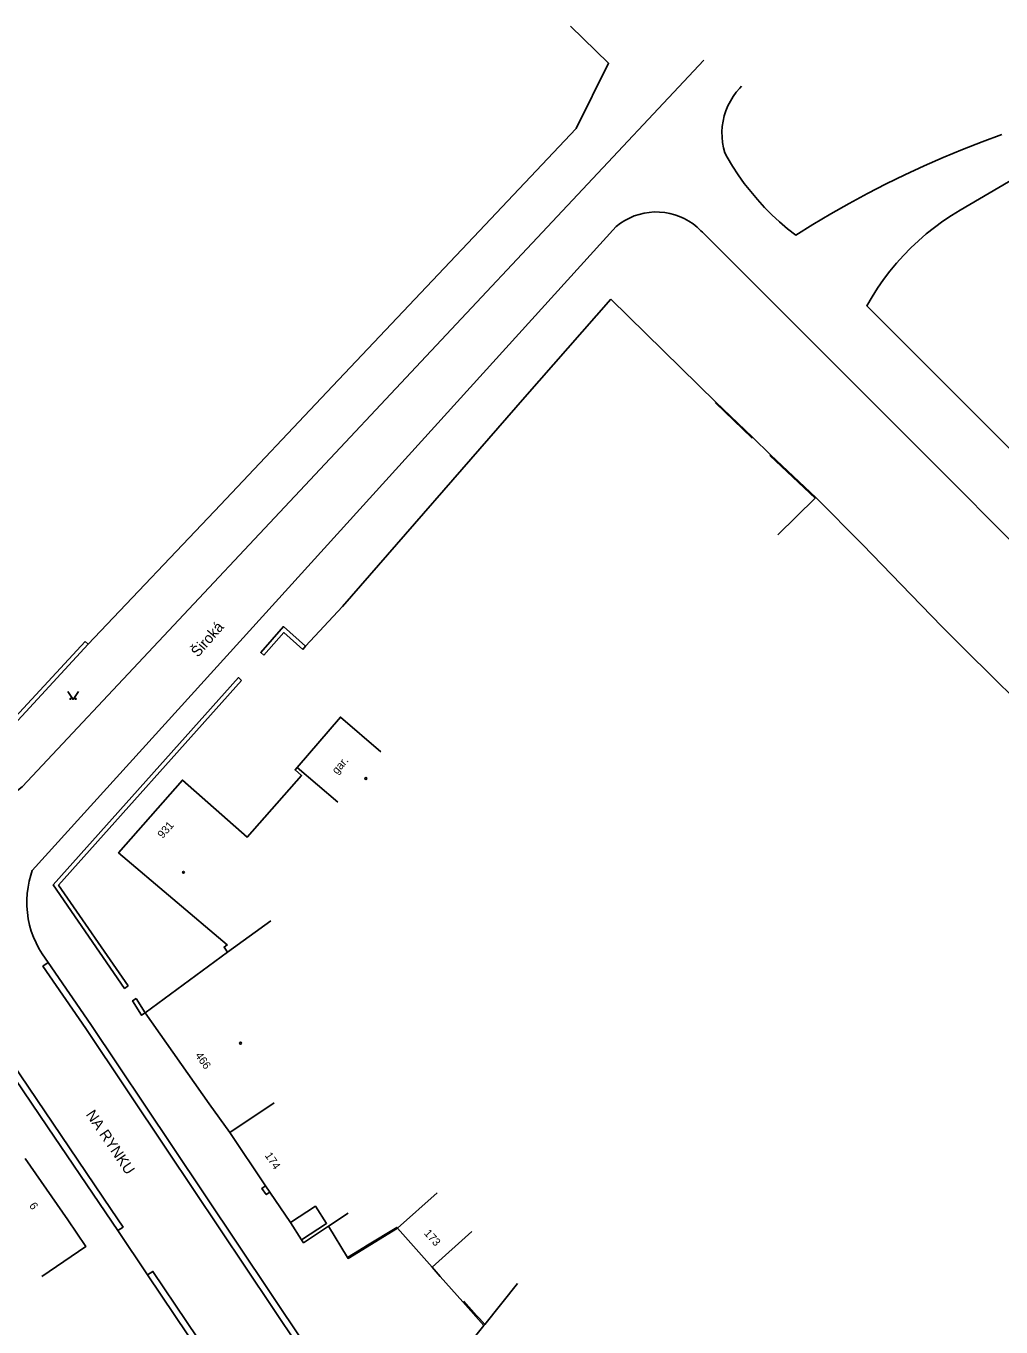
# Model space of a CAD drawing. Extents: x -577457 to -568404, y -1208466 to -1201387.
# Drawn here: x -573691.6 to -573600.3, y -1206486.8 to -1206364.9 of the extents above; entities that cross this region are included whole.
import ezdxf

# ---------------------------------------------------------------- set-up
doc = ezdxf.new("R2010")
doc.units = 0
for name, color, linetype in [('BUDOVY_MĚŘ', 7, 'Continuous'), ('NÁZVY_ULIC_TOK_SMĚR', 7, 'Continuous'), ('POMOC_POPIS', 7, 'Continuous'), ('ROZHRANÍ_PLOCH', 7, 'Continuous'), ('ZN_BUDOV', 7, 'Continuous'), ('ZN_DOPLŇKOVÉ', 7, 'Continuous'), ('ZN_KULTUR', 7, 'Continuous'), ('Č_POPIS_ORIENT', 7, 'Continuous')]:
    doc.layers.add(name, color=color, linetype=linetype)

msp = doc.modelspace()

# ---------------------------------------------------------------- linework, layer by layer
at = {"layer": 'BUDOVY_MĚŘ'}
for points in [[(-573666.24, -1206434.36), (-573662.19, -1206429.64), (-573658.4, -1206432.89)], [(-573672.77, -1206451.65), (-573673.1, -1206451.19), (-573672.8, -1206450.98), (-573682.97, -1206442.35), (-573676.99, -1206435.54), (-573670.93, -1206440.87), (-573665.83, -1206435.11), (-573666.44, -1206434.59), (-573666.24, -1206434.36)], [(-573666.24, -1206434.36), (-573662.44, -1206437.62)], [(-573668.71, -1206448.73), (-573672.77, -1206451.65)], [(-573680.48, -1206457.35), (-573672.77, -1206451.65)], [(-573672.55, -1206468.57), (-573674.49, -1206465.87), (-573680.48, -1206457.35)], [(-573668.4, -1206465.78), (-573672.55, -1206468.57)], [(-573669.2, -1206473.56), (-573672.55, -1206468.57)], [(-573691.72, -1206470.98), (-573687.74, -1206476.75), (-573686.04, -1206479.23), (-573690.15, -1206482.06)], [(-573668.81, -1206474.14), (-573669.2, -1206473.56)], [(-573666.88, -1206477), (-573668.81, -1206474.14)], [(-573653.13, -1206474.21), (-573656.86, -1206477.53)], [(-573666.88, -1206477), (-573664.54, -1206475.46), (-573663.49, -1206477.07), (-573665.83, -1206478.6)], [(-573665.83, -1206478.6), (-573666.88, -1206477)], [(-573661.47, -1206476.13), (-573663.31, -1206477.34)], [(-573663.31, -1206477.34), (-573665.65, -1206478.88), (-573665.83, -1206478.6)], [(-573656.86, -1206477.53), (-573653.61, -1206481.17)], [(-573653.61, -1206481.17), (-573649.88, -1206477.84)], [(-573645.62, -1206482.72), (-573648.68, -1206486.54)], [(-573648.75, -1206486.63), (-573651.79, -1206490.43), (-573655.92, -1206493.25), (-573651.26, -1206500.06), (-573649.67, -1206502.42), (-573649.37, -1206502.85)], [(-573648.68, -1206486.54), (-573648.75, -1206486.63)]]:
    msp.add_lwpolyline(points, dxfattribs=at)
at = {"layer": 'ROZHRANÍ_PLOCH'}
for points in [[(-573702.44, -1206433.16), (-573698.8, -1206438.12), (-573698.4, -1206438.17), (-573697.83, -1206438.22), (-573697.25, -1206438.22), (-573696.68, -1206438.18), (-573696.11, -1206438.11), (-573695.54, -1206437.99), (-573694.99, -1206437.84), (-573694.44, -1206437.65), (-573693.92, -1206437.42), (-573693.41, -1206437.16), (-573692.91, -1206436.86), (-573692.44, -1206436.52), (-573692, -1206436.16), (-573628.15, -1206368.07)], [(-573600.24, -1206375.05), (-573602.09, -1206375.73), (-573603.91, -1206376.45), (-573605.73, -1206377.2), (-573607.52, -1206377.99), (-573609.31, -1206378.81), (-573611.07, -1206379.67), (-573612.81, -1206380.57), (-573614.54, -1206381.5), (-573616.25, -1206382.47), (-573617.94, -1206383.47), (-573619.54, -1206384.47), (-573620.31, -1206383.87), (-573621.06, -1206383.23), (-573621.78, -1206382.56), (-573622.47, -1206381.87), (-573623.13, -1206381.15), (-573623.76, -1206380.4), (-573624.36, -1206379.63), (-573624.93, -1206378.83), (-573625.47, -1206378.01), (-573625.97, -1206377.17), (-573626.19, -1206376.76), (-573626.32, -1206376.28), (-573626.41, -1206375.78), (-573626.45, -1206375.28), (-573626.46, -1206374.78), (-573626.43, -1206374.28), (-573626.35, -1206373.79), (-573626.24, -1206373.3), (-573626.09, -1206372.82), (-573625.9, -1206372.36), (-573625.67, -1206371.91), (-573625.41, -1206371.48), (-573625.12, -1206371.07), (-573624.79, -1206370.69), (-573624.62, -1206370.51)], [(-573594.71, -1206376.61), (-573604.13, -1206382.12), (-573604.96, -1206382.63), (-573605.77, -1206383.18), (-573606.56, -1206383.75), (-573607.32, -1206384.36), (-573608.06, -1206385), (-573608.77, -1206385.67), (-573609.45, -1206386.37), (-573610.1, -1206387.1), (-573610.72, -1206387.85), (-573611.32, -1206388.63), (-573611.87, -1206389.43), (-573612.4, -1206390.25), (-573612.89, -1206391.09), (-573572.48, -1206431.52)], [(-573689.57, -1206452.64), (-573690.13, -1206451.83), (-573690.44, -1206451.33), (-573690.71, -1206450.8), (-573690.95, -1206450.25), (-573691.15, -1206449.69), (-573691.31, -1206449.12), (-573691.44, -1206448.54), (-573691.52, -1206447.95), (-573691.57, -1206447.36), (-573691.57, -1206446.77), (-573691.54, -1206446.17), (-573691.46, -1206445.58), (-573691.35, -1206445), (-573691.19, -1206444.43), (-573691.06, -1206444.02), (-573636.35, -1206383.65), (-573635.97, -1206383.36), (-573635.56, -1206383.1), (-573635.13, -1206382.87), (-573634.68, -1206382.68), (-573634.22, -1206382.53), (-573633.75, -1206382.41), (-573633.27, -1206382.34), (-573632.79, -1206382.3), (-573632.3, -1206382.31), (-573631.82, -1206382.35), (-573631.34, -1206382.44), (-573630.88, -1206382.56), (-573630.42, -1206382.72), (-573629.98, -1206382.92), (-573629.55, -1206383.16), (-573629.15, -1206383.43), (-573628.77, -1206383.73), (-573628.42, -1206384.06), (-573628.29, -1206384.19), (-573576.92, -1206435.61)], [(-573627.02, -1206400.13), (-573627.07, -1206400.19)], [(-573623.58, -1206403.4), (-573627.02, -1206400.13)], [(-573621.88, -1206405.08), (-573623.58, -1206403.4)], [(-573617.65, -1206409.05), (-573621.88, -1206405.08)], [(-573683.06, -1206477.75), (-573682.56, -1206477.42), (-573683.68, -1206475.76), (-573689.13, -1206467.69), (-573709.56, -1206437.52), (-573715.04, -1206429.58), (-573723.71, -1206416.84), (-573730.34, -1206407.44)], [(-573730.82, -1206407.8), (-573724.2, -1206417.19), (-573715.53, -1206429.92), (-573710.05, -1206437.86), (-573689.62, -1206468.03), (-573684.17, -1206476.09), (-573683.06, -1206477.75)], [(-573621.21, -1206412.57), (-573617.71, -1206409.11)], [(-573617.71, -1206409.11), (-573617.65, -1206409.05)], [(-573669.36, -1206423.84), (-573669.66, -1206423.57), (-573667.53, -1206421.15), (-573665.47, -1206423)], [(-573701.71, -1206427.01), (-573701.87, -1206427.12), (-573696.69, -1206434.39), (-573695.34, -1206433.11), (-573685.81, -1206422.81)], [(-573685.81, -1206422.81), (-573686.11, -1206422.54)], [(-573665.47, -1206423), (-573665.73, -1206423.3)], [(-573682.09, -1206454.83), (-573682.42, -1206455.05), (-573689.1, -1206445.36), (-573671.75, -1206425.93), (-573671.45, -1206426.19)], [(-573689.57, -1206452.64), (-573690.07, -1206452.98), (-573686.05, -1206458.82), (-573678.42, -1206470.21), (-573666.08, -1206488.65), (-573649.6, -1206512.89), (-573637.61, -1206530.57), (-573626.02, -1206547.78), (-573607.8, -1206574.53), (-573593.06, -1206596.26), (-573581.29, -1206613.38), (-573552.82, -1206655.05), (-573543.79, -1206667.9), (-573543.3, -1206667.56)], [(-573543.53, -1206667.24), (-573552.3, -1206654.75), (-573580.75, -1206613.1), (-573592.56, -1206595.92), (-573607.2, -1206574.35), (-573625.47, -1206547.53), (-573637.07, -1206530.3), (-573649.43, -1206512.07), (-573665.63, -1206488.25), (-573677.93, -1206469.88), (-573685.57, -1206458.44), (-573689.57, -1206452.64)], [(-573680.48, -1206457.35), (-573680.82, -1206457.57), (-573681.67, -1206456.22), (-573681.34, -1206456.01)], [(-573681.34, -1206456.01), (-573680.48, -1206457.35)], [(-573669.2, -1206473.56), (-573669.56, -1206473.81), (-573669.15, -1206474.38), (-573668.81, -1206474.14)], [(-573683.06, -1206477.75), (-573680.26, -1206481.9)], [(-573661.53, -1206480.26), (-573659.99, -1206479.33), (-573659.65, -1206479.12), (-573656.91, -1206477.45), (-573656.86, -1206477.53)], [(-573652.78, -1206523.03), (-573651.79, -1206522.37), (-573667.15, -1206500.31), (-573679.76, -1206481.57), (-573680.26, -1206481.9)], [(-573680.26, -1206481.9), (-573667.64, -1206500.66), (-573653.77, -1206520.57), (-573652.82, -1206522.93), (-573652.78, -1206523.03)], [(-573650.64, -1206484.35), (-573649.44, -1206485.69), (-573649.18, -1206485.99), (-573648.68, -1206486.54)]]:
    msp.add_lwpolyline(points, dxfattribs=at)
at = {"layer": 'ZN_BUDOV'}
for centre in [(-573659.81, -1206435.39), (-573676.9, -1206444.18), (-573671.55, -1206460.19)]:
    msp.add_circle(centre, 0.0875, dxfattribs=at)
at = {"layer": 'ZN_DOPLŇKOVÉ'}
for points in [[(-573685.81, -1206422.81), (-573673.44, -1206409.74), (-573663.46, -1206399.18), (-573649.74, -1206384.65), (-573640.1, -1206374.49), (-573637.07, -1206368.37), (-573640.65, -1206364.88)], [(-573636.88, -1206390.46), (-573644.92, -1206399.67), (-573662.01, -1206419.28), (-573665.47, -1206423)], [(-573627.02, -1206400.13), (-573636.88, -1206390.46)], [(-573623.58, -1206403.4), (-573623.65, -1206403.47), (-573627.07, -1206400.19)], [(-573617.71, -1206409.11), (-573621.94, -1206405.15), (-573621.88, -1206405.08)], [(-573596.46, -1206430.45), (-573603.55, -1206423.47), (-573605.83, -1206421.17), (-573608.77, -1206418.15), (-573613.27, -1206413.48), (-573617.65, -1206409.05)], [(-573665.73, -1206423.3), (-573667.49, -1206421.72), (-573669.36, -1206423.84)], [(-573701.54, -1206426.89), (-573696.58, -1206433.85), (-573692.67, -1206429.63), (-573686.11, -1206422.54)], [(-573671.45, -1206426.19), (-573688.6, -1206445.39), (-573682.09, -1206454.83)], [(-573663.31, -1206477.34), (-573661.53, -1206480.26)], [(-573661.53, -1206480.26), (-573661.48, -1206480.35), (-573656.86, -1206477.53)], [(-573650.72, -1206484.41), (-573652.84, -1206482.04), (-573653.61, -1206481.17)], [(-573650.72, -1206484.41), (-573648.75, -1206486.63)]]:
    msp.add_lwpolyline(points, dxfattribs=at)
at = {"layer": 'ZN_KULTUR'}
msp.add_lwpolyline([(-573687.74, -1206427.23), (-573687.24, -1206427.98), (-573686.74, -1206427.23)], dxfattribs=at)
for centre in [(-573687.49, -1206427.93), (-573686.99, -1206427.93)]:
    msp.add_circle(centre, 0.05, dxfattribs=at)

# ---------------------------------------------------------------- texts
at = {"layer": 'NÁZVY_ULIC_TOK_SMĚR'}
for s, rotation, p in [('Široká', 48.91, (-573675.54, -1206424.09)), ('NA RYNKU', 304.05, (-573686.08, -1206466.87))]:
    msp.add_text(s, height=1, rotation=rotation, dxfattribs=at).set_placement(p)
at = {"layer": 'POMOC_POPIS'}
msp.add_text('gar.', height=0.75, rotation=49.4, dxfattribs=at).set_placement((-573662.51, -1206435.04))
at = {"layer": 'Č_POPIS_ORIENT'}
for s, rotation, p in [('931', 48.68, (-573678.85, -1206441.06)), ('466', 305.13, (-573675.84, -1206461.34)), ('174', 303.9, (-573669.31, -1206470.71)), ('6', 304.56, (-573691.39, -1206475.41)), ('173', 311.75, (-573654.41, -1206478.03))]:
    msp.add_text(s, height=0.75, rotation=rotation, dxfattribs=at).set_placement(p)

doc.saveas('drawing.dxf')
